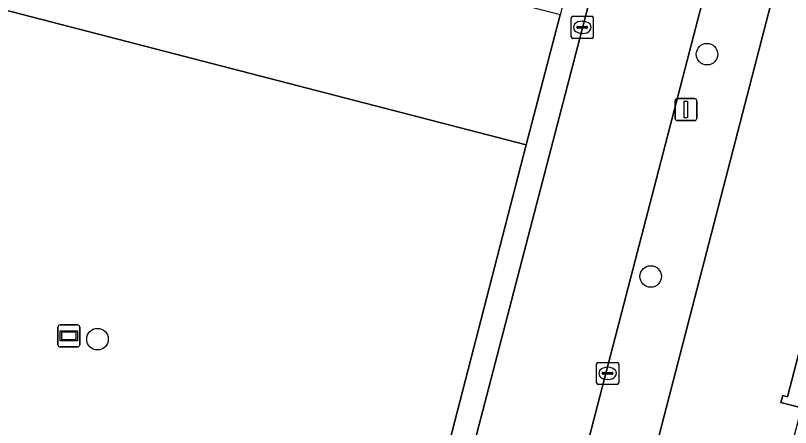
# Model space of a CAD drawing. Extents: x 163683 to 164494, y 382709 to 383872.
# Drawn here: x 163960.97 to 163996.17, y 383226.97 to 383245.68 of the extents above; entities that cross this region are included whole.
import ezdxf

# ---------------------------------------------------------------- set-up
doc = ezdxf.new("R2010")
doc.units = 0
for name, color, linetype in [('IMGEO_Boom', 7, 'Continuous'), ('IMGEO_Erf', 7, 'Continuous'), ('IMGEO_Groenvoorziening', 7, 'Continuous'), ('IMGEO_Informatiebord', 7, 'Continuous'), ('IMGEO_Kolk', 7, 'Continuous'), ('IMGEO_Lichtmast', 7, 'Continuous'), ('IMGEO_Pand', 7, 'Continuous'), ('IMGEO_Rijbaan_lokaal_open', 7, 'Continuous'), ('IMGEO_Voetpad_open', 7, 'Continuous')]:
    doc.layers.add(name, color=color, linetype=linetype)

msp = doc.modelspace()

# ---------------------------------------------------------------- linework, layer by layer
at = {"layer": 'IMGEO_Boom'}
for centre in [(163992.383, 383243.92), (163989.825, 383233.828), (163964.696, 383230.981)]:
    msp.add_circle(centre, 0.489, dxfattribs=at)
at = {"layer": 'IMGEO_Erf'}
for points in [[(163996.272, 383250), (163979.052, 383183.556)], [(163996.668, 383227.858), (163995.738, 383228.102), (163995.822, 383228.422), (163996.035, 383228.367), (163996.933, 383231.792)]]:
    msp.add_lwpolyline(points, dxfattribs=at)
at = {"layer": 'IMGEO_Groenvoorziening'}
for points in [[(163985.708, 383245.713), (163961.431, 383251.984), (163961.063, 383252.079), (163959.522, 383246.173), (163984.169, 383239.809)], [(163959.522, 383246.173), (163947.735, 383201.003), (163953.035, 383199.492), (163962.651, 383196.748), (163972.339, 383193.984), (163972.786, 383195.714), (163984.169, 383239.809)]]:
    msp.add_lwpolyline(points, close=True, dxfattribs=at)
at = {"layer": 'IMGEO_Informatiebord'}
for p, q in [((163962.899, 383230.731), (163962.899, 383231.531)), ((163962.899, 383231.531), (163962.899, 383230.731)), ((163962.999, 383231.631), (163963.789, 383231.631)), ((163963.789, 383231.631), (163962.999, 383231.631)), ((163963.889, 383231.531), (163963.889, 383230.731)), ((163963.889, 383230.731), (163963.889, 383231.531)), ((163963.789, 383230.631), (163962.999, 383230.631)), ((163962.999, 383230.631), (163963.789, 383230.631))]:
    msp.add_line(p, q, dxfattribs=at)
for points in [[(163963, 383231.363), (163963.788, 383231.363), (163963.788, 383230.899), (163963, 383230.899), (163963, 383231.363)], [(163963.065, 383231.298), (163963.065, 383230.964), (163963.723, 383230.964), (163963.723, 383231.298), (163963.065, 383231.298)]]:
    msp.add_lwpolyline(points, dxfattribs=at)
for centre, start, end in [((163962.999, 383231.531), 90, 180), ((163962.999, 383231.531), 90, 180), ((163963.789, 383231.531), 0, 90), ((163963.789, 383231.531), 360, 90), ((163962.999, 383230.731), 180, 270), ((163962.999, 383230.731), 180, 270), ((163963.789, 383230.731), 270, 0), ((163963.789, 383230.731), 270, 0)]:
    msp.add_arc(centre, 0.1, start, end, dxfattribs=at)
at = {"layer": 'IMGEO_Kolk'}
for p, q in [((163986.293, 383245.64), (163987.145, 383245.64)), ((163986.218, 383244.714), (163986.218, 383245.566)), ((163986.706, 383245.42), (163986.731, 383245.42)), ((163987.219, 383245.566), (163987.219, 383244.714)), ((163986.477, 383245.134), (163986.477, 383245.146)), ((163986.915, 383245.097), (163986.517, 383245.097)), ((163986.52, 383245.183), (163986.918, 383245.183)), ((163986.961, 383245.146), (163986.961, 383245.134)), ((163987.145, 383244.64), (163986.293, 383244.64)), ((163986.729, 383244.86), (163986.704, 383244.86)), ((163987.369, 383229.002), (163987.369, 383229.854)), ((163987.444, 383229.928), (163988.296, 383229.928)), ((163988.37, 383229.854), (163988.37, 383229.002)), ((163987.628, 383229.422), (163987.628, 383229.434)), ((163987.671, 383229.471), (163988.069, 383229.471)), ((163987.857, 383229.708), (163987.882, 383229.708)), ((163988.112, 383229.434), (163988.112, 383229.422)), ((163988.066, 383229.385), (163987.668, 383229.385)), ((163987.88, 383229.148), (163987.855, 383229.148)), ((163988.296, 383228.928), (163987.444, 383228.928))]:
    msp.add_line(p, q, dxfattribs=at)
for points in [[(163986.293, 383245.64), (163987.145, 383245.64)], [(163986.218, 383244.714), (163986.218, 383245.566)], [(163987.219, 383245.566), (163987.219, 383244.714)], [(163987.145, 383244.64), (163986.293, 383244.64)], [(163987.369, 383229.002), (163987.369, 383229.854)], [(163987.444, 383229.928), (163988.296, 383229.928)], [(163988.37, 383229.854), (163988.37, 383229.002)], [(163988.296, 383228.928), (163987.444, 383228.928)]]:
    msp.add_lwpolyline(points, dxfattribs=at)
for centre, radius, start, end in [((163986.295, 383245.564), 0.0765, 91.552, 178.448), ((163986.295, 383245.564), 0.0765, 91.552, 178.448), ((163987.143, 383245.564), 0.0765, 1.552, 88.448), ((163987.143, 383245.564), 0.0765, 1.552, 88.448), ((163986.517, 383245.143), 0.0403, 85.8775, 175.7526), ((163986.514, 383245.133), 0.0366, 178.938, 274.7102), ((163986.918, 383245.14), 0.043, 264.8664, 352.4533), ((163986.922, 383245.145), 0.0386, 1.7309, 96.639), ((163986.295, 383244.716), 0.0765, 181.552, 268.448), ((163986.295, 383244.716), 0.0765, 181.552, 268.448), ((163987.143, 383244.716), 0.0765, 271.552, 358.448), ((163987.143, 383244.716), 0.0765, 271.552, 358.448), ((163987.446, 383229.852), 0.0765, 91.552, 178.448), ((163987.446, 383229.852), 0.0765, 91.552, 178.448), ((163988.294, 383229.852), 0.0765, 1.552, 88.448), ((163988.294, 383229.852), 0.0765, 1.552, 88.448), ((163987.668, 383229.431), 0.0403, 85.8775, 175.7526), ((163987.665, 383229.421), 0.0366, 178.938, 274.7102), ((163988.069, 383229.428), 0.043, 264.8664, 352.4533), ((163988.073, 383229.433), 0.0386, 1.7309, 96.639), ((163987.446, 383229.004), 0.0765, 181.552, 268.448), ((163987.446, 383229.004), 0.0765, 181.552, 268.448), ((163988.294, 383229.004), 0.0765, 271.552, 358.448), ((163988.294, 383229.004), 0.0765, 271.552, 358.448)]:
    msp.add_arc(centre, radius, start, end, dxfattribs=at)
for centre, major_axis, ratio, start_param, end_param in [((163986.705, 383245.14), (-0.387, 0.002), 0.722429, 4.712389, 7.853982), ((163986.73, 383245.14), (-0.39, 0.002), 0.717154, 1.570796, 4.712389), ((163987.856, 383229.428), (-0.387, 0.002), 0.722429, 4.712389, 7.853982), ((163987.881, 383229.428), (-0.39, 0.002), 0.717154, 1.570796, 4.712389)]:
    msp.add_ellipse(centre, major_axis=major_axis, ratio=ratio, start_param=start_param, end_param=end_param, dxfattribs=at)
at = {"layer": 'IMGEO_Lichtmast'}
for p, q in [((163990.93, 383241.007), (163990.93, 383241.807)), ((163990.93, 383241.807), (163990.93, 383241.007)), ((163991.03, 383241.907), (163991.82, 383241.907)), ((163991.82, 383241.907), (163991.03, 383241.907)), ((163991.92, 383241.807), (163991.92, 383241.007)), ((163991.92, 383241.007), (163991.92, 383241.807)), ((163991.82, 383240.907), (163991.03, 383240.907)), ((163991.03, 383240.907), (163991.82, 383240.907))]:
    msp.add_line(p, q, dxfattribs=at)
msp.add_lwpolyline([(163991.35, 383241.782), (163991.5, 383241.782), (163991.5, 383241.032), (163991.35, 383241.032), (163991.35, 383241.782)], dxfattribs=at)
for centre, start, end in [((163991.03, 383241.807), 90, 180), ((163991.03, 383241.807), 90, 180), ((163991.82, 383241.807), 0, 90), ((163991.82, 383241.807), 360, 90), ((163991.03, 383241.007), 180, 270), ((163991.03, 383241.007), 180, 270), ((163991.82, 383241.007), 270, 0), ((163991.82, 383241.007), 270, 0)]:
    msp.add_arc(centre, 0.1, start, end, dxfattribs=at)
at = {"layer": 'IMGEO_Pand'}
msp.add_lwpolyline([(164004.647, 383229.56), (164004.702, 383229.772), (164000, 383230.994), (163996.933, 383231.792), (163996.035, 383228.367), (163995.822, 383228.422), (163995.738, 383228.102), (163996.668, 383227.858), (163996.19, 383226.034), (164000, 383225.038), (164004.321, 383223.909), (164006.772, 383223.269), (164008.167, 383228.648)], close=True, dxfattribs=at)
at = {"layer": 'IMGEO_Rijbaan_lokaal_open'}
for points in [[(163997.32, 383266.127), (163997.826, 383268.081), (163998.402, 383270.223), (163998.967, 383272.399), (163999.214, 383273.325), (163996.27, 383274.082), (163994.374, 383274.569), (163992.18, 383266.025), (163991.355, 383262.889), (163988.003, 383250), (163973.782, 383195.446), (163972.206, 383189.323)], [(163975.737, 383183.058), (163978.698, 383194.496), (163997.32, 383266.127)]]:
    msp.add_lwpolyline(points, dxfattribs=at)
at = {"layer": 'IMGEO_Voetpad_open'}
for points in [[(163988.003, 383250), (163991.355, 383262.889), (163992.18, 383266.025), (163994.374, 383274.569), (163995.776, 383280.026), (163997.664, 383279.557), (163998.45, 383282.559), (163995.373, 383283.39), (163994.608, 383280.362), (163993.64, 383276.548), (163991.499, 383268.114), (163990.802, 383265.4), (163986.817, 383250), (163985.708, 383245.713), (163984.169, 383239.809), (163972.786, 383195.714), (163972.339, 383193.984), (163971.307, 383189.99), (163969.992, 383184.902), (163972.224, 383183.617)], [(163999.732, 383275.264), (163999.214, 383273.325), (163998.967, 383272.399), (163998.402, 383270.223), (163997.826, 383268.081), (163997.32, 383266.127), (163978.698, 383194.496), (163975.737, 383183.058), (163979.697, 383181.672)], [(163972.206, 383189.323), (163973.782, 383195.446), (163988.003, 383250)], [(163979.052, 383183.556), (163996.272, 383250)]]:
    msp.add_lwpolyline(points, dxfattribs=at)

doc.saveas('drawing.dxf')
